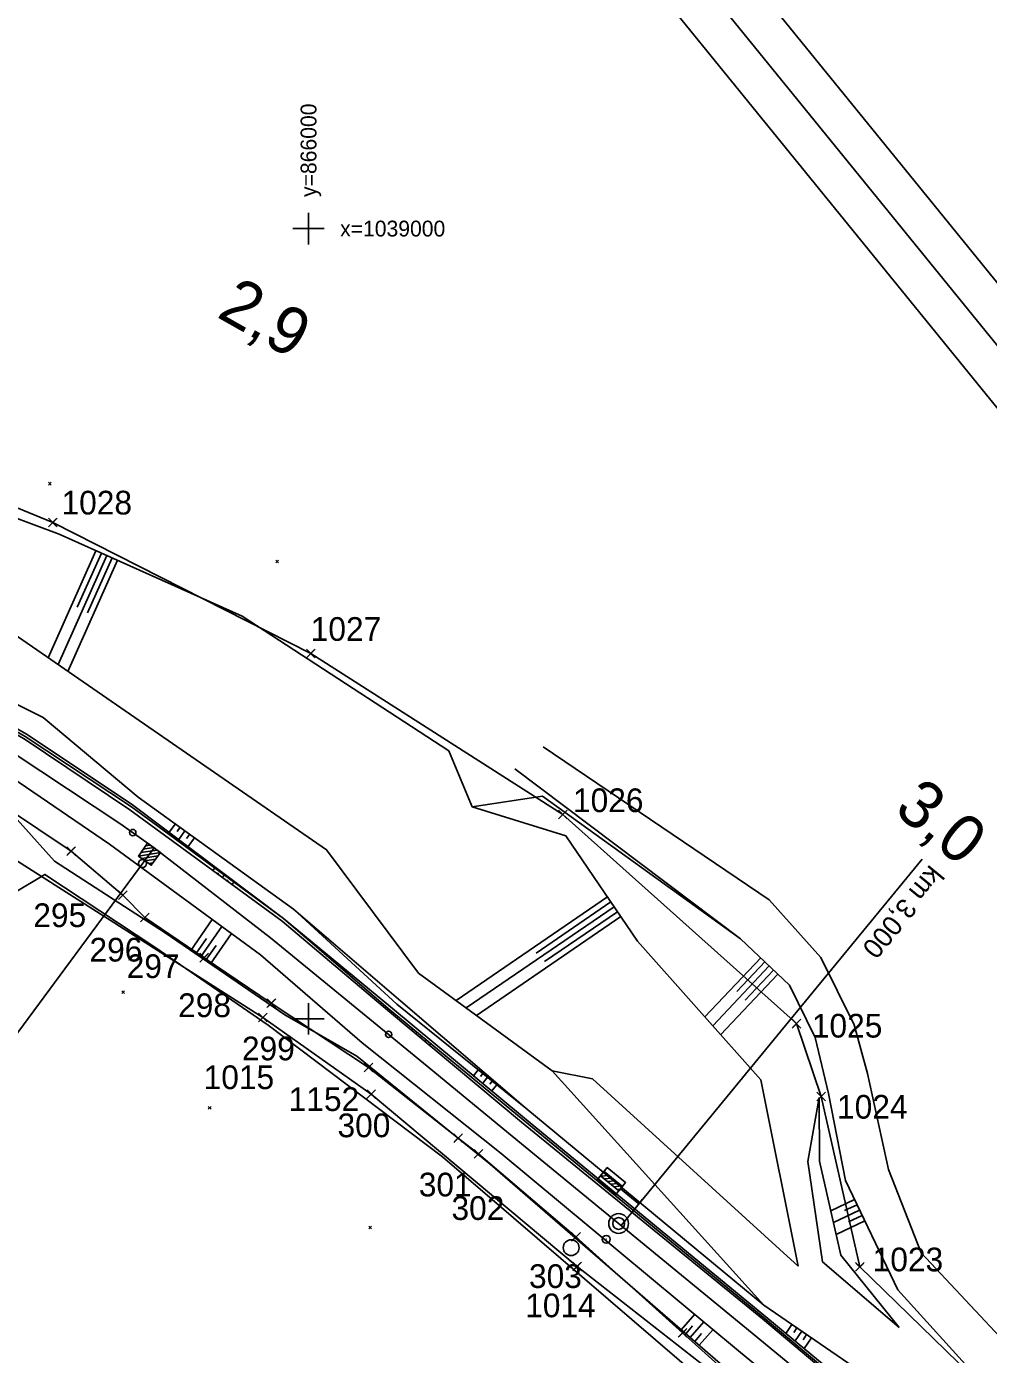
# Model space of a CAD drawing. Extents: x -866402 to -860377, y -1041908 to -1038598.
# Drawn here: x -866035.7 to -865913.9, y -1039142.5 to -1038974.4 of the extents above; entities that cross this region are included whole.
import ezdxf

# ---------------------------------------------------------------- set-up
doc = ezdxf.new("R2010")
doc.units = 0
for name, color, linetype in [('PS 02 trasa', 7, 'Continuous'), ('SZDC', 7, 'Continuous'), ('Vrstva 1', 7, 'Continuous'), ('Vrstva 17', 7, 'Continuous'), ('Vrstva 28', 7, 'Continuous'), ('Vrstva 3', 7, 'Continuous'), ('Vrstva 43', 7, 'Continuous'), ('Vrstva 48', 7, 'Continuous'), ('Vrstva 49', 7, 'Continuous'), ('Vrstva 5', 7, 'Continuous'), ('Vrstva 51', 7, 'Continuous'), ('Vrstva 60', 7, 'Continuous'), ('Vrstva 7', 7, 'Continuous'), ('Vrstva 8', 7, 'Continuous')]:
    doc.layers.add(name, color=color, linetype=linetype)

msp = doc.modelspace()

# ---------------------------------------------------------------- linework, layer by layer
at = {"layer": 'PS 02 trasa'}
msp.add_lwpolyline([(-866089.58, -1039046.35), (-866086.79, -1039047.98), (-866084.17, -1039049.16), (-866074.68, -1039053.5), (-866062.05, -1039059.11), (-866051.07, -1039064.86), (-866049.23, -1039066.17), (-866042.89, -1039070.22), (-866030.06, -1039078.77), (-866023.51, -1039084.35), (-866020.73, -1039087.17), (-866013.2, -1039092.26), (-866004.71, -1039098.02), (-865992.41, -1039106.15), (-865981.06, -1039115.08), (-865978.49, -1039117.1), (-865966.14, -1039127.6), (-865952.64, -1039139.74), (-865944.03, -1039147.46), (-865936.02, -1039154.94), (-865933.75, -1039157.07), (-865918.84, -1039169.76), (-865908.34, -1039179.01)], dxfattribs=at)
at = {"layer": 'SZDC'}
for points in [[(-866173.58, -1039010.28), (-866139.24, -1039014.03), (-866135.59, -1039013.7), (-866108.01, -1039021.5), (-866099.33, -1039029.1), (-866091.94, -1039031.21), (-866087.62, -1039024.62), (-866074.31, -1039019.97), (-866032.39, -1039037.19), (-865999.72, -1039053.77), (-865967.8, -1039074.14), (-865938.24, -1039100.61), (-865935.1, -1039109.83), (-865930.21, -1039131.39), (-865886.54, -1039173.87), (-865874.49, -1039188.29), (-865866.5, -1039200.96), (-865848.89, -1039217.2), (-865824.46, -1039244.62), (-865811.77, -1039269), (-865801.8, -1039289.35)], [(-865876.59, -1039205.92), (-865919.19, -1039171.95), (-865943.13, -1039149.37), (-865947.55, -1039145.77), (-865966.01, -1039131.32), (-865992.06, -1039109.52), (-866005.79, -1039099.83), (-866046.56, -1039073.87), (-866065.43, -1039077.17), (-866085.13, -1039070.41), (-866086.54, -1039049.43), (-866094.16, -1039047.43), (-866096.36, -1039046.9), (-866110.7, -1039043.5), (-866112.11, -1039043.15), (-866127.37, -1039045.86), (-866147.4, -1039049.66), (-866152.71, -1039049.52)]]:
    msp.add_lwpolyline(points, dxfattribs=at)
at = {"layer": 'Vrstva 1'}
for points in [[(-866268.65, -1039040.03), (-865473.6, -1040017.5), (-865243.2, -1039830.1), (-866038.25, -1038852.63)], [(-866038.97, -1038859.66), (-865250.23, -1039829.38), (-865472.87, -1040010.47), (-866261.62, -1039040.75)], [(-866254.59, -1039041.47), (-865601.5, -1039844.41), (-865386.61, -1039669.62), (-866039.7, -1038866.69)], [(-866039.7, -1038866.69), (-865386.61, -1039669.62), (-865601.5, -1039844.41), (-866254.59, -1039041.47)]]:
    msp.add_lwpolyline(points, close=True, dxfattribs=at)
for points in [[(-866140.05, -1039031), (-866119.79, -1039034.27), (-866104, -1039037.99), (-866098.27, -1039039.57), (-866095.96, -1039040.26), (-866090.11, -1039042.08), (-866084.57, -1039043.93), (-866068.08, -1039050.4), (-866052.1, -1039058.06), (-866037.28, -1039066.44), (-866023.76, -1039075.35), (-866019.56, -1039078.36)], [(-866019.56, -1039078.36), (-866004.8, -1039089.77), (-865991.3, -1039100.78), (-865985.44, -1039105.61)], [(-865985.44, -1039105.61), (-865974.22, -1039114.83), (-865943.83, -1039139.77), (-865931.14, -1039150.23), (-865925.72, -1039154.7)]]:
    msp.add_lwpolyline(points, dxfattribs=at)
for centre in [(-866022.25, -1039076.43), (-865989.86, -1039101.97)]:
    msp.add_circle(centre, 0.4, dxfattribs=at)
at = {"layer": 'Vrstva 17'}
msp.add_lwpolyline([(-866037.25, -1039084.07), (-866033.37, -1039081.73), (-866019.44, -1039090.91), (-866005.12, -1039100.82), (-865983.05, -1039117.45), (-865950.09, -1039145.77), (-865936.95, -1039157.12), (-865920.94, -1039170.81), (-865906.86, -1039182.98), (-865895.75, -1039192.27), (-865887.73, -1039199.15)], dxfattribs=at)
at = {"layer": 'Vrstva 28'}
msp.add_line((-866021.06, -1039080.33), (-866020.96, -1039080.33), dxfattribs=at)
msp.add_circle((-866021.01, -1039080.33), 0.5, dxfattribs=at)
at = {"layer": 'Vrstva 3'}
for p, q in [((-866019.56, -1039078.36), (-866056.76, -1039128.61)), ((-866021.23, -1039078.97), (-866019.18, -1039078.64)), ((-866020.92, -1039078.54), (-866019.61, -1039078.33)), ((-866020.61, -1039078.11), (-866020.04, -1039078.02)), ((-866021.54, -1039079.4), (-866018.75, -1039078.94)), ((-866021.11, -1039079.71), (-866019.06, -1039079.38)), ((-866020.68, -1039080.02), (-866019.37, -1039079.81)), ((-866020.25, -1039080.33), (-866019.68, -1039080.24))]:
    msp.add_line(p, q, dxfattribs=at)
msp.add_lwpolyline([(-866020.37, -1039077.78), (-866018.75, -1039078.94), (-866019.91, -1039080.57), (-866021.54, -1039079.4)], close=True, dxfattribs=at)
at = {"layer": 'Vrstva 43'}
msp.add_circle((-865966.75, -1039128.96), 1, dxfattribs=at)
at = {"layer": 'Vrstva 48'}
for p, q in [((-866026.91, -1039040.76), (-866032.97, -1039054.3)), ((-866025.54, -1039041.37), (-866031.71, -1039055.17)), ((-866026.23, -1039041.07), (-866029.29, -1039047.9)), ((-866024.86, -1039041.68), (-866027.97, -1039048.64)), ((-866024.17, -1039041.98), (-866030.46, -1039056.03)), ((-866016.86, -1039075.32), (-866017.64, -1039076.39)), ((-866016.26, -1039075.76), (-866016.65, -1039076.3)), ((-866015.65, -1039076.2), (-866016.44, -1039077.3)), ((-866015.04, -1039076.64), (-866015.44, -1039077.19)), ((-866014.43, -1039077.08), (-866015.24, -1039078.2)), ((-866012.11, -1039081.22), (-866011.87, -1039080.9)), ((-866011.5, -1039081.67), (-866011.38, -1039081.51)), ((-866010.9, -1039082.11), (-866010.66, -1039081.79)), ((-866010.29, -1039082.55), (-866010.17, -1039082.39)), ((-866009.68, -1039082.99), (-866009.46, -1039082.68)), ((-865962.15, -1039084.58), (-865981.32, -1039097.68)), ((-865961.73, -1039085.2), (-865971.2, -1039091.68)), ((-865961.31, -1039085.82), (-865980.04, -1039098.62)), ((-865960.46, -1039087.06), (-865978.75, -1039099.56)), ((-865960.88, -1039086.44), (-865970.14, -1039092.76)), ((-866014.89, -1039091.36), (-866012.19, -1039087.43)), ((-866013.66, -1039092.21), (-866010.98, -1039088.31)), ((-866014.28, -1039091.78), (-866012.93, -1039089.83)), ((-866012.42, -1039093.06), (-866009.77, -1039089.2)), ((-866013.04, -1039092.63), (-866011.71, -1039090.7)), ((-865942.76, -1039092.27), (-865949.83, -1039099.75)), ((-865941.67, -1039093.3), (-865948.83, -1039100.88)), ((-865942.22, -1039092.79), (-865945.77, -1039096.55)), ((-865941.13, -1039093.82), (-865944.73, -1039097.63)), ((-865940.58, -1039094.33), (-865947.83, -1039102.01)), ((-865986.97, -1039101.42), (-865986.82, -1039101.23)), ((-865986.4, -1039101.9), (-865986.32, -1039101.81)), ((-865985.82, -1039102.38), (-865985.66, -1039102.19)), ((-865985.25, -1039102.86), (-865985.17, -1039102.76)), ((-865984.67, -1039103.34), (-865984.5, -1039103.14)), ((-865978.51, -1039106.46), (-865979.11, -1039107.21)), ((-865977.92, -1039106.93), (-865978.22, -1039107.31)), ((-865977.34, -1039107.4), (-865977.95, -1039108.16)), ((-865976.75, -1039107.87), (-865977.06, -1039108.26)), ((-865976.17, -1039108.34), (-865976.79, -1039109.12)), ((-865930.88, -1039122.84), (-865933.89, -1039124.28)), ((-865930.56, -1039123.52), (-865932.14, -1039124.27)), ((-865930.23, -1039124.19), (-865933.55, -1039125.78)), ((-865929.59, -1039125.54), (-865933.2, -1039127.28)), ((-865929.91, -1039124.87), (-865931.64, -1039125.7)), ((-865952.82, -1039139.35), (-865951.1, -1039137.37)), ((-865952.25, -1039139.84), (-865951.39, -1039138.85)), ((-865951.68, -1039140.33), (-865949.95, -1039138.33)), ((-865938.8, -1039138.68), (-865939.57, -1039139.8)), ((-865938.18, -1039139.1), (-865938.58, -1039139.69)), ((-865951.11, -1039140.82), (-865950.24, -1039139.82)), ((-865950.55, -1039141.31), (-865948.79, -1039139.29)), ((-865937.56, -1039139.53), (-865938.41, -1039140.76)), ((-865936.94, -1039139.95), (-865937.39, -1039140.6)), ((-865936.32, -1039140.37), (-865937.25, -1039141.72))]:
    msp.add_line(p, q, dxfattribs=at)
at = {"layer": 'Vrstva 49'}
for p, q in [((-866032.92, -1039032.11), (-866032.57, -1039032.47)), ((-866032.92, -1039032.47), (-866032.57, -1039032.11)), ((-866004.14, -1039041.95), (-866003.79, -1039042.3)), ((-866004.14, -1039042.3), (-866003.79, -1039041.95)), ((-865967.44, -1039076.84), (-865979.3, -1039073.19)), ((-866023.64, -1039096.45), (-866023.29, -1039096.8)), ((-866023.64, -1039096.8), (-866023.29, -1039096.45)), ((-866012.69, -1039111.09), (-866012.34, -1039111.44)), ((-866012.69, -1039111.44), (-866012.34, -1039111.09)), ((-865992.37, -1039126.22), (-865992.02, -1039126.58)), ((-865992.37, -1039126.58), (-865992.02, -1039126.22))]:
    msp.add_line(p, q, dxfattribs=at)
for points in [[(-866090.55, -1039018.25), (-866078.97, -1039022.27), (-866050.62, -1039031.57), (-866031.56, -1039038.68), (-866008.4, -1039049.04)], [(-866092.46, -1039030.18), (-866089.11, -1039030.3), (-866083.47, -1039029.21), (-866059.83, -1039038.03), (-866041.52, -1039048.4), (-865997.72, -1039078.61), (-865986.09, -1039094.2), (-865969.17, -1039106.56), (-865942.34, -1039136.25)], [(-866090.01, -1039037.95), (-866081.72, -1039040.5), (-866076.48, -1039043.71), (-866066.76, -1039047.86), (-866050.91, -1039055.72), (-866035.88, -1039064.26), (-866022.41, -1039073.16), (-866003.15, -1039087.32), (-865989.9, -1039098.7), (-865972.83, -1039112.76), (-865942.45, -1039137.76), (-865929.69, -1039148.44), (-865917.1, -1039158.86), (-865904.23, -1039169.72), (-865891.61, -1039180.96), (-865880.78, -1039191.21)], [(-865972.64, -1039112.55), (-865989.64, -1039098.5), (-866003.15, -1039087.32), (-866022.27, -1039072.9), (-866035.63, -1039064.01), (-866050.77, -1039055.45), (-866066.65, -1039047.54), (-866076.36, -1039043.36), (-866081.54, -1039040.15), (-866089.94, -1039037.6)], [(-865881.31, -1039191.84), (-865891.8, -1039181.17), (-865904.43, -1039169.9), (-865917.25, -1039159.03), (-865929.82, -1039148.62), (-865942.51, -1039137.95), (-865973.04, -1039113.08), (-865989.99, -1039098.9), (-866003.35, -1039087.62), (-866022.63, -1039073.54), (-866035.98, -1039064.55), (-866051.16, -1039056.06), (-866066.94, -1039048.47), (-866076.93, -1039044.46), (-866081.87, -1039041.12), (-866089.43, -1039039.33), (-866090.18, -1039038.75)], [(-866080.42, -1039038.46), (-866075.79, -1039042.46), (-866065.32, -1039046.46), (-866050.33, -1039053.52), (-866033.6, -1039061.87), (-866021.56, -1039071.93), (-866001.92, -1039086.12)], [(-865905.6, -1039181.31), (-865919.48, -1039168.96), (-865935.64, -1039155.48), (-865947.25, -1039144.17), (-865977.01, -1039118.41), (-865993.88, -1039104.74), (-866003.02, -1039099.51), (-866018.17, -1039089.11), (-866032.17, -1039080.04), (-866040.22, -1039071.09), (-866069.61, -1039054.53), (-866081.09, -1039050.16), (-866085.74, -1039047.69), (-866089.93, -1039043.96)], [(-866089.93, -1039043.96), (-866085.33, -1039046.65), (-866069, -1039053.09), (-866053.32, -1039060.67), (-866038.36, -1039068.93), (-866025.18, -1039077.89), (-866006.07, -1039091.92), (-865993.21, -1039103.04), (-865975.6, -1039117.03), (-865945.55, -1039141.99), (-865933.05, -1039152.36), (-865920.39, -1039162.88), (-865907.48, -1039173.69), (-865895.19, -1039184.6), (-865884.95, -1039195.19)], [(-866008.4, -1039049.04), (-865982.25, -1039066.07), (-865979.3, -1039073.19)], [(-865979.3, -1039073.19), (-865970.37, -1039071.84), (-865945.32, -1039089.86), (-865939.1, -1039095.74), (-865935.84, -1039102.36), (-865934.16, -1039109.44), (-865932.01, -1039120.47), (-865925.4, -1039134.28), (-865915.22, -1039145.53), (-865903.99, -1039156.33), (-865881.55, -1039178.39), (-865869.6, -1039195.09), (-865869.43, -1039204.83)], [(-865938.01, -1039131.29), (-865942.76, -1039107.71), (-865958.34, -1039090.16), (-865967.44, -1039076.84)], [(-866001.92, -1039086.12), (-865988.83, -1039098.15), (-865972.49, -1039111.31), (-865942.34, -1039136.25), (-865927.42, -1039146.47), (-865914.02, -1039156.77), (-865902.23, -1039168.42), (-865890.28, -1039179.71), (-865879.43, -1039190.24)], [(-866001.92, -1039086.12), (-865988.33, -1039097.75), (-865972.49, -1039111.31)], [(-865969.17, -1039106.56), (-865964.06, -1039107.58), (-865938.01, -1039131.29)], [(-865935.37, -1039109.95), (-865936.78, -1039118.04), (-865934.92, -1039130.73), (-865925.22, -1039139.06)], [(-865935.37, -1039109.95), (-865935.32, -1039118.01), (-865932.6, -1039129.9), (-865925.22, -1039139.06)], [(-865880.34, -1039190.89), (-865891.21, -1039180.67), (-865903.82, -1039169.45), (-865916.89, -1039158.51), (-865929.49, -1039148.17), (-865942.35, -1039137.49), (-865972.64, -1039112.55)]]:
    msp.add_lwpolyline(points, dxfattribs=at)
at = {"layer": 'Vrstva 5'}
for p, q in [((-866000, -1038998), (-866000, -1039002)), ((-866002, -1039000), (-865998, -1039000)), ((-866000, -1039098), (-866000, -1039102)), ((-866002, -1039100), (-865998, -1039100))]:
    msp.add_line(p, q, dxfattribs=at)
at = {"layer": 'Vrstva 51'}
for points in [[(-865970.31, -1039065.6), (-865941.69, -1039084.92), (-865935.13, -1039092.25), (-865930.91, -1039100.76), (-865929.24, -1039106.91), (-865926.56, -1039119.07), (-865922.45, -1039129.59), (-865911.23, -1039141.6), (-865899.92, -1039152.55), (-865884.15, -1039168.21), (-865866.08, -1039190.37)], [(-865865.04, -1039204.46), (-865864.68, -1039199.02), (-865868.72, -1039193.91), (-865881.29, -1039177.85), (-865903.99, -1039156.33), (-865915.22, -1039145.53), (-865925.4, -1039134.28), (-865932.01, -1039120.47), (-865934.16, -1039109.44), (-865935.84, -1039102.36), (-865939.1, -1039095.74), (-865945.32, -1039089.86), (-865973.87, -1039068.36)]]:
    msp.add_lwpolyline(points, dxfattribs=at)
at = {"layer": 'Vrstva 60'}
for p, q in [((-866031.94, -1039037.64), (-866032.94, -1039036.64)), ((-866031.94, -1039036.74), (-866032.94, -1039037.74)), ((-866032.84, -1039037.64), (-866031.84, -1039036.64)), ((-866032.84, -1039036.74), (-866031.84, -1039037.74)), ((-866032.39, -1039037.19), (-866032.39, -1039037.19)), ((-865999.27, -1039054.22), (-866000.27, -1039053.22)), ((-865999.27, -1039053.32), (-866000.27, -1039054.32)), ((-866000.17, -1039054.22), (-865999.17, -1039053.22)), ((-866000.17, -1039053.32), (-865999.17, -1039054.32)), ((-865999.72, -1039053.77), (-865999.72, -1039053.77)), ((-865967.35, -1039074.59), (-865968.35, -1039073.59)), ((-865967.35, -1039073.69), (-865968.35, -1039074.69)), ((-865968.25, -1039074.59), (-865967.25, -1039073.59)), ((-865968.25, -1039073.69), (-865967.25, -1039074.69)), ((-865967.8, -1039074.14), (-865967.8, -1039074.14)), ((-866029.61, -1039079.22), (-866030.61, -1039078.22)), ((-866029.61, -1039078.32), (-866030.61, -1039079.32)), ((-866030.51, -1039079.22), (-866029.51, -1039078.22)), ((-866030.51, -1039078.32), (-866029.51, -1039079.32)), ((-866030.06, -1039078.77), (-866030.06, -1039078.77)), ((-866023.06, -1039084.8), (-866024.06, -1039083.8)), ((-866023.96, -1039084.8), (-866022.96, -1039083.8)), ((-866023.06, -1039083.9), (-866024.06, -1039084.9)), ((-866023.96, -1039083.9), (-866022.96, -1039084.9)), ((-866023.51, -1039084.35), (-866023.51, -1039084.35)), ((-866020.28, -1039087.62), (-866021.28, -1039086.62)), ((-866020.28, -1039086.72), (-866021.28, -1039087.72)), ((-866021.18, -1039087.62), (-866020.18, -1039086.62)), ((-866021.18, -1039086.72), (-866020.18, -1039087.72)), ((-866020.73, -1039087.17), (-866020.73, -1039087.17)), ((-866012.75, -1039092.71), (-866013.75, -1039091.71)), ((-866012.75, -1039091.81), (-866013.75, -1039092.81)), ((-866013.65, -1039092.71), (-866012.65, -1039091.71)), ((-866013.65, -1039091.81), (-866012.65, -1039092.81)), ((-866013.2, -1039092.26), (-866013.2, -1039092.26)), ((-866004.26, -1039098.47), (-866005.26, -1039097.47)), ((-866004.26, -1039097.57), (-866005.26, -1039098.57)), ((-866005.16, -1039098.47), (-866004.16, -1039097.47)), ((-866005.16, -1039097.57), (-866004.16, -1039098.57)), ((-866004.71, -1039098.02), (-866004.71, -1039098.02)), ((-866005.34, -1039100.28), (-866006.34, -1039099.28)), ((-866005.34, -1039099.38), (-866006.34, -1039100.38)), ((-866006.24, -1039100.28), (-866005.24, -1039099.28)), ((-866006.24, -1039099.38), (-866005.24, -1039100.38)), ((-866005.79, -1039099.83), (-866005.79, -1039099.83)), ((-865937.79, -1039101.06), (-865938.79, -1039100.06)), ((-865937.79, -1039100.16), (-865938.79, -1039101.16)), ((-865938.69, -1039101.06), (-865937.69, -1039100.06)), ((-865938.69, -1039100.16), (-865937.69, -1039101.16)), ((-865938.24, -1039100.61), (-865938.24, -1039100.61)), ((-865991.96, -1039106.6), (-865992.96, -1039105.6)), ((-865992.86, -1039106.6), (-865991.86, -1039105.6)), ((-865991.96, -1039105.7), (-865992.96, -1039106.7)), ((-865992.86, -1039105.7), (-865991.86, -1039106.7)), ((-865992.41, -1039106.15), (-865992.41, -1039106.15)), ((-865991.61, -1039109.97), (-865992.61, -1039108.97)), ((-865992.51, -1039109.97), (-865991.51, -1039108.97)), ((-865991.61, -1039109.07), (-865992.61, -1039110.07)), ((-865992.51, -1039109.07), (-865991.51, -1039110.07)), ((-865992.06, -1039109.52), (-865992.06, -1039109.52)), ((-865934.65, -1039110.28), (-865935.65, -1039109.28)), ((-865934.65, -1039109.38), (-865935.65, -1039110.38)), ((-865935.55, -1039110.28), (-865934.55, -1039109.28)), ((-865935.55, -1039109.38), (-865934.55, -1039110.38)), ((-865935.1, -1039109.83), (-865935.1, -1039109.83)), ((-865980.61, -1039115.53), (-865981.61, -1039114.53)), ((-865980.61, -1039114.63), (-865981.61, -1039115.63)), ((-865981.51, -1039115.53), (-865980.51, -1039114.53)), ((-865981.51, -1039114.63), (-865980.51, -1039115.63)), ((-865981.06, -1039115.08), (-865981.06, -1039115.08)), ((-865978.04, -1039117.55), (-865979.04, -1039116.55)), ((-865978.04, -1039116.65), (-865979.04, -1039117.65)), ((-865978.94, -1039117.55), (-865977.94, -1039116.55)), ((-865978.94, -1039116.65), (-865977.94, -1039117.65)), ((-865978.49, -1039117.1), (-865978.49, -1039117.1)), ((-865965.69, -1039128.05), (-865966.69, -1039127.05)), ((-865965.69, -1039127.15), (-865966.69, -1039128.15)), ((-865966.59, -1039128.05), (-865965.59, -1039127.05)), ((-865966.59, -1039127.15), (-865965.59, -1039128.15)), ((-865966.14, -1039127.6), (-865966.14, -1039127.6)), ((-865965.56, -1039131.77), (-865966.56, -1039130.77)), ((-865966.46, -1039131.77), (-865965.46, -1039130.77)), ((-865929.76, -1039131.84), (-865930.76, -1039130.84)), ((-865930.66, -1039131.84), (-865929.66, -1039130.84)), ((-865965.56, -1039130.87), (-865966.56, -1039131.87)), ((-865966.46, -1039130.87), (-865965.46, -1039131.87)), ((-865966.01, -1039131.32), (-865966.01, -1039131.32)), ((-865929.76, -1039130.94), (-865930.76, -1039131.94)), ((-865930.66, -1039130.94), (-865929.66, -1039131.94)), ((-865930.21, -1039131.39), (-865930.21, -1039131.39)), ((-865952.19, -1039140.19), (-865953.19, -1039139.19)), ((-865953.09, -1039140.19), (-865952.09, -1039139.19)), ((-865952.19, -1039139.29), (-865953.19, -1039140.29)), ((-865953.09, -1039139.29), (-865952.09, -1039140.29)), ((-865952.64, -1039139.74), (-865952.64, -1039139.74))]:
    msp.add_line(p, q, dxfattribs=at)
at = {"layer": 'Vrstva 7'}
msp.add_line((-865962.36, -1039127.9), (-865962.26, -1039127.9), dxfattribs=at)
for centre, radius in [((-865960.74, -1039125.9), 1.25), ((-865960.74, -1039125.9), 0.752), ((-865962.31, -1039127.9), 0.5)]:
    msp.add_circle(centre, radius, dxfattribs=at)
at = {"layer": 'Vrstva 8'}
for p, q in [((-865922.33, -1039079.8), (-865960.4, -1039126.17)), ((-865962.01, -1039119.81), (-865962.99, -1039119.9)), ((-865962.42, -1039119.47), (-865962.73, -1039119.5)), ((-865961.6, -1039120.14), (-865962.58, -1039120.24)), ((-865961.19, -1039120.48), (-865962.17, -1039120.58)), ((-865960.78, -1039120.82), (-865961.76, -1039120.91)), ((-865960.37, -1039121.15), (-865961.35, -1039121.25)), ((-865960.53, -1039121.54), (-865960.94, -1039121.58)), ((-865958.65, -1039123.98), (-865957.7, -1039122.83))]:
    msp.add_line(p, q, dxfattribs=at)
for points in [[(-865961.13, -1039122.27), (-865963.45, -1039120.37), (-865962.18, -1039118.82), (-865959.86, -1039120.73), (-865961.13, -1039122.27)], [(-865960.49, -1039121.5), (-865958.18, -1039123.41)]]:
    msp.add_lwpolyline(points, dxfattribs=at)
msp.add_lwpolyline([(-865960.72, -1039121.77), (-865963.03, -1039119.87), (-865962.59, -1039119.33), (-865960.27, -1039121.23)], close=True, dxfattribs=at)

# ---------------------------------------------------------------- texts
at = {"layer": 'Vrstva 5'}
msp.add_text('y=866000', height=2, rotation=90, dxfattribs=at).set_placement((-865999, -1038996))
msp.add_text('x=1039000', height=2, dxfattribs=at).set_placement((-865996, -1039001))
at = {"layer": 'Vrstva 60'}
for s, p in [('1028', (-866031.27, -1039036.18)), ('1027', (-865999.72, -1039052.17)), ('1026', (-865966.52, -1039073.84)), ('295', (-866034.84, -1039088.39)), ('296', (-866027.73, -1039092.75)), ('297', (-866023.02, -1039094.84)), ('298', (-866016.51, -1039099.78)), ('1025', (-865936.28, -1039102.37)), ('299', (-866008.43, -1039105.25)), ('1015', (-866013.28, -1039108.89)), ('1152', (-866002.51, -1039111.66)), ('1024', (-865933.09, -1039112.63)), ('300', (-865996.33, -1039114.98)), ('301', (-865986.04, -1039122.47)), ('302', (-865981.9, -1039125.45)), ('1023', (-865928.58, -1039131.95)), ('303', (-865972.09, -1039134.06)), ('1014', (-865972.57, -1039137.76))]:
    msp.add_text(s, height=3, dxfattribs=at).set_placement(p)
at = {"layer": 'Vrstva 7'}
for s, rotation, p in [('2,9', 330.5017, (-866011.77, -1039011.11)), ('3,0', 320.6146, (-865926.04, -1039073.79))]:
    msp.add_text(s, height=6, rotation=rotation, dxfattribs=at).set_placement(p)
at = {"layer": 'Vrstva 8'}
msp.add_text('km 3,000', height=2.5, rotation=230.6146, dxfattribs=at).set_placement((-865921.32, -1039080.38))

doc.saveas('drawing.dxf')
